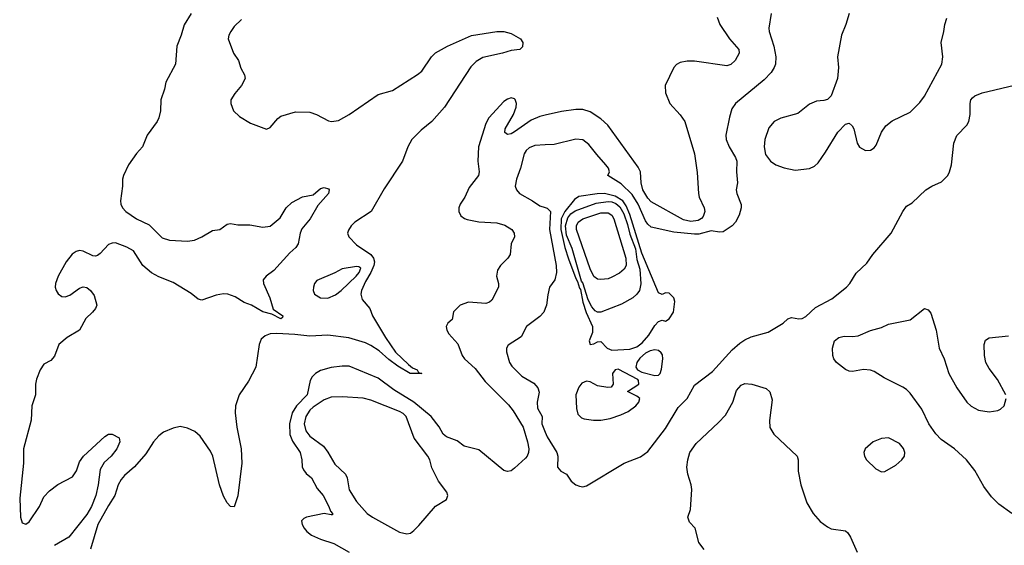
# Model space of a CAD drawing. Header units: inches. Extents: x 1384664 to 1536621, y 460766 to 646467.
# Tile 378 of 488: x 1417076 to 1422554, y 610374 to 613296. Entities that reach past the tile are written whole.
import ezdxf

# ---------------------------------------------------------------- set-up
doc = ezdxf.new("R2010")
doc.units = ezdxf.units.IN
doc.header["$MEASUREMENT"] = 0
doc.layers.add('B4611', color=7, linetype='Continuous')
doc.layers.add('B4621', color=7, linetype='Continuous')

msp = doc.modelspace()

# ---------------------------------------------------------------- linework, layer by layer
at = {"layer": 'B4611', "color": 5}
for points, elevation in [([(1418031.2, 613330), (1417992.3, 613267.7), (1417975.3, 613210), (1417950.2, 613150), (1417944, 613050), (1417890.2, 612949.8), (1417882.4, 612910), (1417861.5, 612850), (1417859.6, 612790), (1417850.3, 612750), (1417841.1, 612730), (1417786.1, 612653.9), (1417760.3, 612590), (1417727.2, 612552.8), (1417682, 612490), (1417653.6, 612430), (1417649, 612410), (1417648.9, 612370), (1417637.3, 612290), (1417639.6, 612270), (1417649.1, 612250), (1417666.4, 612230), (1417727.2, 612190), (1417796.6, 612156.6), (1417870, 612083.5), (1417910, 612070.1), (1418010, 612064.4), (1418048.6, 612071.4), (1418090, 612088.5), (1418150, 612124), (1418190, 612130.2), (1418230, 612160.2), (1418250, 612162.6), (1418290, 612155.8), (1418356.1, 612156.1), (1418430, 612143.2), (1418470, 612148.8), (1418524.8, 612195.2), (1418558.4, 612250), (1418590, 612280.7), (1418650, 612311.3), (1418710, 612322.8), (1418750, 612357.3), (1418770, 612364), (1418795.2, 612355.2), (1418798.8, 612350), (1418794, 612330), (1418735.8, 612264.2), (1418692.2, 612190), (1418646, 612134), (1418636.9, 612110), (1418626.4, 612050), (1418612.4, 612030), (1418579.6, 612000.4), (1418490, 611901.6), (1418448.2, 611870), (1418430.4, 611850), (1418433.7, 611830), (1418468.9, 611750), (1418487, 611687), (1418540.7, 611650), (1418538.5, 611641.5), (1418530, 611634), (1418478.3, 611658.3), (1418430, 611672.8), (1418366, 611710), (1418324.6, 611724.6), (1418274.9, 611754.9), (1418234.5, 611770), (1418210, 611771.8), (1418170, 611765.3), (1418090, 611737.4), (1418070, 611742.4), (1418030, 611774.7), (1417930, 611836.1), (1417850, 611866.4), (1417810, 611889.5), (1417761.1, 611930), (1417710, 612011.1), (1417672.4, 612032.4), (1417610, 612055), (1417590, 612054.5), (1417570, 612045.8), (1417524, 611996), (1417510, 611984.8), (1417497.8, 611982.2), (1417483.3, 611983.3), (1417430, 612009.9), (1417410, 612013), (1417390, 612008.4), (1417368.1, 611991.9), (1417335.7, 611950), (1417291.2, 611870), (1417276.3, 611830), (1417274.6, 611810), (1417279.2, 611790), (1417290, 611771.3), (1417310, 611757.7), (1417330, 611756.3), (1417355.6, 611764.4), (1417410, 611803.6), (1417430, 611810.3), (1417450, 611807), (1417471, 611791), (1417490, 611762), (1417504.9, 611710), (1417497.7, 611690), (1417482.3, 611670), (1417444.5, 611635.5), (1417409, 611570), (1417340.3, 611530), (1417294.4, 611490), (1417270, 611425.2), (1417250, 611400.9), (1417210, 611381.2), (1417190, 611349.3), (1417170, 611297), (1417164.1, 611270), (1417165, 611210), (1417143.2, 611150), (1417139.7, 611070), (1417097.2, 610910), (1417097.9, 610830), (1417076.5, 610636.5), (1417080.5, 610530), (1417090, 610499.5), (1417110, 610491.5), (1417130, 610505.4), (1417186.3, 610590), (1417210, 610643.7), (1417242.7, 610677.3), (1417288.2, 610711.8), (1417370, 610754), (1417391.8, 610788.2), (1417410, 610838), (1417431.2, 610870), (1417550, 610978.8), (1417570, 610991), (1417590, 610992), (1417630, 610971.3), (1417633.4, 610950), (1417616.3, 610910), (1417584.9, 610870), (1417545.9, 610834.1), (1417524.5, 610795.5), (1417513.6, 610710), (1417499.5, 610650), (1417475.4, 610590), (1417450, 610545.8), (1417350, 610419.4), (1417270, 610372.3)], 660), ([(1418310, 613296.9), (1418270, 613258.4), (1418250.4, 613230), (1418239.3, 613210), (1418235.5, 613190), (1418266, 613110), (1418293, 613070), (1418307.2, 613027.2), (1418327.3, 612990), (1418330.7, 612970), (1418310.8, 612930), (1418273.4, 612886.6), (1418250.8, 612850), (1418250.7, 612830), (1418266.8, 612790), (1418298.5, 612758.5), (1418361.3, 612721.3), (1418450, 612688), (1418470, 612696.4), (1418512.2, 612747.8), (1418530, 612760.8), (1418610, 612784.7), (1418690, 612782.7), (1418728.2, 612770), (1418794.5, 612734.5), (1418811.3, 612731.3), (1418850, 612736.6), (1418910, 612768.9), (1419070, 612880.7), (1419150, 612903), (1419290, 612991), (1419312.7, 613010), (1419366.5, 613090), (1419390, 613113), (1419457, 613150), (1419590, 613209), (1419730, 613230.3), (1419770.3, 613230.3), (1419810, 613219.1), (1419850, 613198), (1419862.8, 613190), (1419875.5, 613170), (1419873.7, 613146.3), (1419858, 613130), (1419810, 613125), (1419762, 613110), (1419653.6, 613086.4), (1419616.2, 613063.8), (1419585.7, 613034.3), (1419440.6, 612810), (1419370, 612730.7), (1419310, 612681.4), (1419257.3, 612630), (1419235.5, 612590), (1419205.5, 612510), (1419104.1, 612355.9), (1419031, 612230), (1418940.7, 612170), (1418920.7, 612150), (1418905.5, 612125.5), (1418900.8, 612110), (1418907.7, 612090), (1418950, 612045.2), (1419030.4, 611990), (1419044, 611970), (1419050.5, 611950), (1419047.3, 611930), (1419030.2, 611890), (1419000, 611840), (1418978, 611790), (1418973.6, 611770), (1418980.8, 611740.8), (1419024.9, 611690), (1419039.5, 611650), (1419110.9, 611530), (1419167.2, 611447.2), (1419238.6, 611378.6), (1419261.6, 611361.6), (1419288.5, 611350), (1419295.6, 611335.6), (1419313.4, 611330), (1419248.5, 611330), (1419179.5, 611370), (1419130, 611406.5), (1419075.4, 611455.4), (1419030, 611485.8), (1419000.2, 611500.2), (1418907.9, 611527.9), (1418790, 611541.5), (1418690, 611536.2), (1418606.8, 611546.8), (1418507.6, 611552.4), (1418470.1, 611549.9), (1418441.8, 611538.2), (1418420.7, 611519.3), (1418409.4, 611490.6), (1418390, 611363.7), (1418350, 611287), (1418297.6, 611210), (1418276.4, 611150), (1418274.9, 611110), (1418284.4, 611030), (1418308.9, 610910), (1418311.4, 610830), (1418290.2, 610649.8), (1418270, 610588.7), (1418250, 610589), (1418230, 610609.3), (1418210, 610646.6), (1418187.5, 610710), (1418150.6, 610870), (1418137.7, 610897.7), (1418080.7, 610980.7), (1418050, 611007), (1418010, 611026.2), (1417970, 611034.9), (1417930, 611026), (1417877.1, 611002.9), (1417850, 610983.2), (1417821.3, 610950), (1417777.4, 610882.6), (1417715.9, 610810), (1417658.8, 610761.2), (1417640.3, 610739.7), (1417624.7, 610710), (1417606.5, 610650), (1417570, 610595.9), (1417510.7, 610490), (1417470, 610353.3)], 680), ([(1420000, 612764.9), (1419970, 612758), (1419921.5, 612738.5), (1419830, 612673.3), (1419810, 612662.7), (1419790, 612658.7), (1419776.2, 612670), (1419776.9, 612690), (1419824, 612770), (1419838.9, 612810), (1419840.5, 612830), (1419832.7, 612852.7), (1419830, 612857.2), (1419810, 612862.7), (1419790, 612855.1), (1419770, 612840.7), (1419686.7, 612750), (1419670, 612719.3), (1419628.9, 612590), (1419624.9, 612510), (1419632.7, 612450), (1419628, 612430), (1419576.4, 612363.6), (1419552.6, 612310), (1419527.7, 612270), (1419520.3, 612250), (1419519.5, 612230), (1419530, 612205.5), (1419550.2, 612190.2), (1419565.5, 612185.5), (1419630, 612173.2), (1419730, 612166.8), (1419774.6, 612154.6), (1419813.4, 612130), (1419827.4, 612110), (1419828.9, 612090), (1419810.4, 612050), (1419804.9, 611990), (1419792, 611970), (1419751.6, 611930), (1419735.3, 611904.7), (1419729, 611871), (1419740.7, 611830), (1419740.2, 611810), (1419702.8, 611737.2), (1419690, 611725.3), (1419670, 611719.1), (1419573.7, 611726.3), (1419526, 611710), (1419490, 611672.3), (1419481.6, 611630), (1419459.1, 611610), (1419448.5, 611590), (1419452, 611570), (1419463.1, 611550), (1419513.6, 611493.6), (1419537.1, 611430), (1419550.2, 611410), (1419610, 611356.5), (1419665, 611285), (1419795.7, 611155.7), (1419822, 611122), (1419878.1, 611030), (1419902.1, 610950), (1419909.5, 610910), (1419907.6, 610890), (1419900.1, 610870), (1419890, 610857.8), (1419830, 610803.4), (1419810, 610788.9), (1419790, 610785), (1419770, 610789.9), (1419630, 610904.3), (1419550, 610925.4), (1419510, 610954.5), (1419450, 610977.7), (1419432.3, 610992.3), (1419410, 611032.8), (1419365.8, 611090), (1419270, 611169.9), (1419158.1, 611238.1), (1419070, 611303.6), (1418910, 611369.9), (1418870, 611370.5), (1418810, 611361.8), (1418750, 611346.4), (1418721.5, 611330), (1418703.2, 611310), (1418693, 611290), (1418675.6, 611210), (1418617.1, 611150), (1418592.1, 611110), (1418578, 611050), (1418578.8, 610990), (1418593.8, 610953.8), (1418637.3, 610890), (1418646.5, 610850), (1418648.6, 610810), (1418654.4, 610794.4), (1418670, 610773.9), (1418698.9, 610750), (1418731.1, 610690), (1418764.8, 610650), (1418797.1, 610590), (1418804.7, 610564.7), (1418817.3, 610550), (1418816.8, 610543.2), (1418810, 610542.7), (1418770, 610551.3), (1418671.3, 610530), (1418656.7, 610523.3), (1418644.9, 610510), (1418647.9, 610490), (1418659, 610470), (1418673.1, 610450), (1418700.3, 610430), (1418750, 610407.2), (1418824.1, 610384.1), (1418910, 610335)], 720), ([(1420000, 612599.8), (1419942.4, 612597.6), (1419910, 612583.6), (1419894.9, 612570), (1419883.7, 612550), (1419863.2, 612470), (1419840.3, 612410), (1419833.7, 612370), (1419839.5, 612350), (1419857.1, 612330), (1419930, 612290.2), (1419970, 612261.5), (1420000, 612252.3)], 740), ([(1420000, 611690.8), (1419991.6, 611670), (1419970, 611646.3), (1419895.5, 611590), (1419867.1, 611532.9), (1419793.7, 611486.3), (1419784.4, 611470), (1419785.3, 611450), (1419801.3, 611390), (1419814.9, 611370), (1419870, 611314), (1419936.2, 611276.2), (1419958.7, 611250), (1419966.3, 611226.3), (1419954.5, 611170), (1419957.2, 611137.2), (1419983.2, 611090), (1419982, 611050), (1420000, 611003.7)], 740)]:
    msp.add_lwpolyline(points, dxfattribs=dict(at, elevation=elevation))
for points, elevation in [([(1418950, 611924.5), (1418870, 611911.5), (1418830.3, 611889.7), (1418730, 611846.6), (1418717.1, 611830), (1418710.4, 611810), (1418708.9, 611790), (1418716.4, 611770), (1418750.8, 611750), (1418790, 611748.2), (1418833.9, 611766.1), (1418865.1, 611790), (1418947.8, 611870), (1418965.1, 611890), (1418974.5, 611914.5), (1418962.7, 611922.7)], 680), ([(1418870, 611200.2), (1418810, 611197.9), (1418770, 611183.6), (1418710, 611142.7), (1418690, 611124.7), (1418667.4, 611090), (1418658.3, 611050), (1418667.9, 611010), (1418690, 610981.3), (1418765.7, 610925.7), (1418791.6, 610891.6), (1418830, 610825.2), (1418889, 610770), (1418897.5, 610750), (1418910, 610681.6), (1418950, 610617), (1419009.1, 610550), (1419039.6, 610530), (1419190, 610446.1), (1419230, 610437.7), (1419250, 610442.3), (1419270, 610455.9), (1419296.5, 610483.5), (1419390, 610591.5), (1419451.1, 610628.9), (1419458.4, 610650), (1419451.8, 610670), (1419406.2, 610730), (1419370, 610804.5), (1419357.5, 610850), (1419346.5, 610870), (1419270.9, 610970), (1419226.6, 611090), (1419210, 611107.6), (1419190, 611118.3), (1419030, 611180.4), (1418987, 611193)], 740)]:
    msp.add_lwpolyline(points, close=True, dxfattribs=dict(at, elevation=elevation))
at = {"layer": 'B4621', "color": 5}
for points, elevation in [([(1421256.4, 613330), (1421244.4, 613250), (1421245.3, 613230), (1421271.3, 613150), (1421282.3, 613090), (1421280.3, 613050), (1421273.1, 613030), (1421257, 613003), (1421217.4, 612962.6), (1421057.6, 612830), (1421038.9, 612801.1), (1421025.1, 612754.9), (1421005.5, 612654.5), (1421006, 612630), (1421023.2, 612590), (1421058.9, 612530), (1421065.2, 612510), (1421063.2, 612450), (1421070.3, 612390), (1421062, 612350), (1421065.5, 612330), (1421090.4, 612269.6), (1421090.4, 612250), (1421079.3, 612210), (1421058, 612170), (1421040.7, 612150), (1420990, 612116.2), (1420970, 612114.7), (1420923.1, 612123.1), (1420855.4, 612104.6), (1420830, 612103.1), (1420715.1, 612115.1), (1420590, 612142.2), (1420570, 612159.3), (1420558.4, 612178.4), (1420517.9, 612270), (1420484.6, 612324.6), (1420423.1, 612383.1), (1420348.7, 612430), (1420357.2, 612450), (1420351.3, 612470), (1420337.7, 612490), (1420286.4, 612546.4), (1420243.4, 612603.4), (1420210, 612628.9), (1420170, 612633), (1420050, 612601.8), (1420000, 612599.8)], 740), ([(1420957.3, 613310), (1420971.4, 613270), (1421026, 613190), (1421076.5, 613130), (1421078.5, 613110), (1421055.9, 613070), (1421032, 613048), (1421010, 613040.8), (1420830, 613066.3), (1420790, 613066), (1420750, 613058.5), (1420730, 613047.2), (1420715.5, 613030), (1420668, 612930), (1420669.1, 612890), (1420692.9, 612830), (1420750, 612768), (1420776.1, 612730), (1420831.1, 612550), (1420846, 612446), (1420851.8, 612330), (1420856.3, 612310), (1420883.3, 612250), (1420887.2, 612230), (1420878.3, 612201.7), (1420869.7, 612190.3), (1420850, 612179.4), (1420810, 612173.8), (1420770, 612184.3), (1420590, 612284.4), (1420570, 612304.6), (1420543.5, 612350), (1420533.6, 612390), (1420530.3, 612450), (1420516.5, 612476.5), (1420348.3, 612710), (1420310, 612744.3), (1420250, 612783.9), (1420210, 612796.8), (1420170, 612797.4), (1420090, 612785.5), (1420000, 612764.9)], 720), ([(1421690.6, 613330), (1421672.7, 613270), (1421647.3, 613210), (1421626.8, 613090), (1421630.7, 613030), (1421626.4, 612970), (1421590, 612873.2), (1421570, 612852.7), (1421550, 612846.6), (1421510, 612844), (1421470, 612826), (1421405.7, 612774.3), (1421310, 612748.5), (1421274.4, 612730), (1421244.4, 612695.6), (1421220.8, 612630), (1421218, 612590), (1421226.2, 612546.2), (1421254, 612510), (1421282.4, 612490), (1421330, 612472.3), (1421390, 612459.6), (1421470, 612468.9), (1421497.6, 612482.4), (1421518.6, 612501.4), (1421560.1, 612559.9), (1421628.5, 612671.5), (1421670, 612714.8), (1421690, 612721), (1421707.1, 612707.1), (1421716, 612690), (1421736, 612610), (1421748.6, 612588.6), (1421782, 612570), (1421810, 612570.7), (1421830, 612584), (1421841, 612599), (1421870, 612671.3), (1421894.2, 612705.8), (1421930, 612733.4), (1422030, 612782.4), (1422084.2, 612835.8), (1422110, 612870.8), (1422206.6, 613050), (1422212.3, 613090), (1422202, 613170), (1422218, 613230), (1422222.7, 613270), (1422234.8, 613305.2)], 760), ([(1420000, 611003.7), (1420010, 610978), (1420065.5, 610890), (1420070.3, 610869.7), (1420067.9, 610807.9), (1420086.8, 610786.8), (1420118, 610770), (1420144.7, 610730), (1420170.5, 610710.5), (1420190, 610702), (1420210, 610699.1), (1420230, 610704), (1420439, 610830), (1420530, 610865.5), (1420570, 610896.3), (1420670, 611024), (1420740.3, 611139.7), (1420790, 611190.8), (1420830, 611264), (1420930, 611340.3), (1421039.3, 611460.7), (1421082.2, 611497.8), (1421110, 611517.1), (1421146.5, 611533.5), (1421240.1, 611559.9), (1421324, 611610), (1421350, 611634), (1421370, 611640.5), (1421410, 611632.7), (1421430, 611634.9), (1421450, 611646.4), (1421503.6, 611696.4), (1421594.8, 611745.2), (1421676.2, 611810), (1421694, 611830), (1421730, 611887.3), (1421790, 611942.8), (1421822.7, 611990), (1421923.7, 612110), (1421989.5, 612230), (1422010, 612258.8), (1422041.2, 612278.8), (1422117.2, 612350), (1422150, 612370.5), (1422205.1, 612394.9), (1422239.3, 612430), (1422249.6, 612450.4), (1422259.5, 612490), (1422272.4, 612610), (1422290, 612653), (1422345.1, 612710), (1422357.4, 612730), (1422363.5, 612770), (1422363.1, 612830), (1422368.6, 612850), (1422377.8, 612862.2), (1422390, 612872.8), (1422430, 612889.1), (1422610, 612933)], 740), ([(1420000, 612252.3), (1420010, 612249.2), (1420030, 612230.4), (1420024.5, 612130), (1420060.7, 611930), (1420063.2, 611890), (1420053.1, 611850), (1420024, 611810), (1420013.7, 611766.3), (1420007.7, 611710), (1420000, 611690.8)], 740), ([(1422596.2, 610550), (1422523.5, 610603.5), (1422483.1, 610643.1), (1422440.3, 610700.3), (1422390, 610789.8), (1422342.7, 610850), (1422276, 610910), (1422203, 610963), (1422173, 610993), (1422133.6, 611050), (1422095.2, 611130), (1422030, 611219.4), (1422010, 611239.4), (1421990, 611253.4), (1421884.8, 611304.8), (1421830, 611341.1), (1421810, 611348.3), (1421770, 611351), (1421710, 611341.1), (1421690, 611343.1), (1421670, 611351.3), (1421620.7, 611390), (1421605.6, 611410), (1421599.6, 611430), (1421597.6, 611470), (1421609.6, 611510), (1421634, 611530), (1421662.8, 611537.2), (1421710, 611534.7), (1421741.8, 611538.2), (1421810, 611567.9), (1421870, 611585.3), (1421910, 611603.1), (1422030, 611628), (1422110.5, 611690.5), (1422130, 611682.8), (1422145.2, 611665.2), (1422175.3, 611570), (1422191.5, 611470), (1422218.5, 611410), (1422244.7, 611330), (1422290.3, 611250), (1422346.3, 611170), (1422370, 611147.2), (1422410, 611125.2), (1422470, 611115.5), (1422517.4, 611122.6), (1422532.8, 611130), (1422552.8, 611150), (1422564.8, 611190)], 720), ([(1422562.2, 611210), (1422516.1, 611296.1), (1422470, 611356.3), (1422451, 611390), (1422443.5, 611430), (1422441.5, 611490), (1422450, 611514.4), (1422470, 611527), (1422578, 611538)], 720), ([(1420883.5, 610350), (1420855.4, 610390), (1420833.6, 610470), (1420803.1, 610503.1), (1420793.6, 610530), (1420807.5, 610572.5), (1420816.3, 610683.7), (1420812.4, 610710), (1420792.5, 610770), (1420787.6, 610807.6), (1420792.7, 610850), (1420804, 610890), (1420839.4, 610940.6), (1420963.8, 611056.2), (1421002, 611098), (1421043.2, 611170), (1421064.9, 611235.1), (1421090, 611263.7), (1421110, 611272.8), (1421150, 611270.3), (1421230, 611246), (1421250, 611227.3), (1421262, 611182), (1421247.5, 611067.5), (1421249.1, 611029.1), (1421271.7, 610991.7), (1421402.3, 610870), (1421407.2, 610850), (1421406.9, 610786.9), (1421422.2, 610710), (1421456, 610610), (1421490.4, 610550), (1421530, 610506.4), (1421570, 610476.4), (1421590, 610466), (1421670, 610454), (1421683.4, 610443.4), (1421699, 610419), (1421735.8, 610335.8)], 720)]:
    msp.add_lwpolyline(points, dxfattribs=dict(at, elevation=elevation))
for points, elevation in [([(1420330, 612329.9), (1420288.5, 612328.5), (1420186.8, 612313.2), (1420162.5, 612297.5), (1420109.2, 612230), (1420088.9, 612190), (1420087, 612130), (1420110, 612030.4), (1420130, 611966.7), (1420170, 611858), (1420180.3, 611840.3), (1420190, 611803.7), (1420196.4, 611796.4), (1420210, 611725.5), (1420227.9, 611667.9), (1420262.6, 611590), (1420263.1, 611556.9), (1420244.9, 611510), (1420250, 611491.3), (1420270, 611494), (1420290, 611504.9), (1420310, 611506.8), (1420344, 611470), (1420370, 611458.4), (1420470, 611465.3), (1420510, 611477.1), (1420540.1, 611499.9), (1420577.2, 611542.8), (1420610, 611596.3), (1420630, 611619.1), (1420650, 611625.5), (1420670, 611619.5), (1420690, 611632.8), (1420712.8, 611670), (1420720.2, 611730), (1420715, 611750), (1420690, 611775.3), (1420670, 611777.4), (1420650, 611769.4), (1420630, 611777.2), (1420538, 611998), (1420470, 612212.4), (1420450, 612261), (1420431.9, 612290), (1420390, 612316)], 760), ([(1420290, 611669.8), (1420278, 611678), (1420260, 611700), (1420238.6, 611738.6), (1420210, 611832.8), (1420202.7, 611842.7), (1420150, 612023.5), (1420119, 612099), (1420112.8, 612150), (1420125.2, 612194.8), (1420142.8, 612217.2), (1420166.6, 612233.4), (1420284.3, 612275.7), (1420350, 612285.9), (1420370, 612283.9), (1420393.6, 612273.6), (1420415, 612255), (1420437.5, 612217.5), (1420458, 612158), (1420470, 612103.7), (1420502.1, 612022.1), (1420510, 611963.7), (1420525.6, 611910), (1420532.4, 611827.6), (1420523.9, 611790), (1420510.1, 611769.9), (1420487.2, 611750), (1420424.4, 611715.6), (1420310, 611669.8)], 760), ([(1420310, 611852.7), (1420290, 611854.1), (1420270, 611868.4), (1420250, 611912), (1420174.9, 612130), (1420174.6, 612150), (1420183.4, 612170), (1420208.7, 612190), (1420310, 612223.2), (1420350, 612223), (1420370, 612210.5), (1420381.6, 612190), (1420449.1, 611970), (1420450.1, 611930), (1420438.4, 611910), (1420412.3, 611887.7), (1420370, 611864.2), (1420350, 611856)], 740), ([(1420610, 611460.7), (1420584.6, 611455.4), (1420558, 611442), (1420526.1, 611413.9), (1420509.5, 611390.5), (1420504.6, 611364.6), (1420513.4, 611350), (1420537.4, 611337.4), (1420610, 611317.4), (1420630, 611320.6), (1420639.2, 611330), (1420647.4, 611352.6), (1420655.2, 611410), (1420652.1, 611432.1), (1420644.9, 611444.9), (1420630, 611457.4)], 760), ([(1420406.5, 611353.5), (1420389.5, 611350.5), (1420375, 611330), (1420377.5, 611270), (1420366.4, 611253.6), (1420349, 611251), (1420290, 611261), (1420250, 611282.2), (1420230, 611286.8), (1420204.4, 611275.6), (1420186.6, 611253.4), (1420169.5, 611210), (1420174.1, 611134.1), (1420182.2, 611102.2), (1420202.1, 611082.1), (1420216.6, 611076.6), (1420269.1, 611069.1), (1420310, 611069.7), (1420360.8, 611079.2), (1420421.5, 611098.5), (1420462, 611118), (1420503.4, 611150), (1420520.2, 611170), (1420526.3, 611190), (1420510, 611203.9), (1420458, 611230), (1420520.8, 611270), (1420519.8, 611290), (1420515.3, 611295.3)], 760), ([(1421910, 610971.8), (1421870, 610967.3), (1421824, 610950), (1421780.5, 610910), (1421773, 610890), (1421775.5, 610870), (1421788.2, 610850), (1421839.2, 610799.2), (1421870, 610782.4), (1421890, 610784.4), (1421950, 610819.3), (1421983.7, 610850), (1421998, 610870), (1422000.9, 610890), (1421992.9, 610912.9), (1421970, 610940.9)], 740)]:
    msp.add_lwpolyline(points, close=True, dxfattribs=dict(at, elevation=elevation))

doc.saveas('drawing.dxf')
